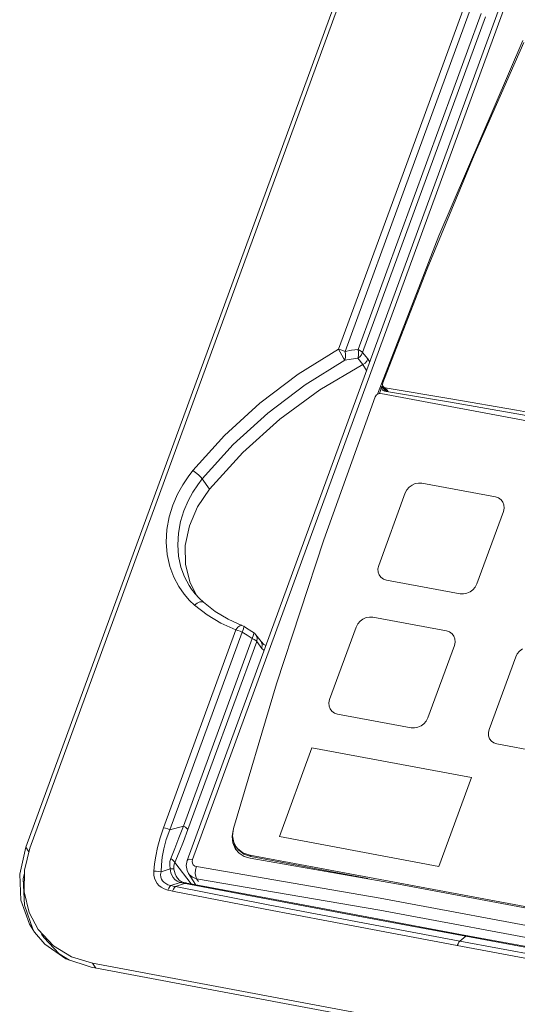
# Model space of a CAD drawing. Header units: millimetres. Extents: x -473 to 23648, y -382 to 1866.
# Tile 543 of 607: x 17436 to 17491, y 1364 to 1471. Entities that reach past the tile are written whole.
import ezdxf

# ---------------------------------------------------------------- set-up
doc = ezdxf.new("R2010")
doc.units = ezdxf.units.MM
doc.header["$LTSCALE"] = 80
doc.layers.get('0').update_dxf_attribs({"linetype": 'CONTINUOUS'})

msp = doc.modelspace()

# ---------------------------------------------------------------- linework, layer by layer
at = {"color": 0, "linetype": 'Continuous', "lineweight": 0}
for p, q in [((17436.757, 1380.935), (17472.804, 1479.321)), ((17473.251, 1479.237), (17437.204, 1380.852)), ((17488.686, 1473.027), (17454.417, 1379.496)), ((17489.272, 1473.131), (17455.004, 1379.599)), ((17473.102, 1435.365), (17486.553, 1472.076)), ((17473.598, 1435.008), (17487.048, 1471.719)), ((17481.946, 1447.777), (17491.129, 1469.127)), ((17475.229, 1430.456), (17481.946, 1447.777)), ((17473.598, 1435.008), (17474.169, 1434.326)), ((17473.069, 1434.389), (17473.638, 1433.706)), ((17473.638, 1433.706), (17474.033, 1433.036)), ((17474.169, 1434.326), (17474.378, 1433.975)), ((17475.433, 1430.525), (17475.723, 1431.326)), ((17497.381, 1426.464), (17475.579, 1430.535)), ((17475.723, 1431.326), (17476.058, 1430.848)), ((17475.756, 1430.954), (17475.735, 1430.989)), ((17475.843, 1430.869), (17475.756, 1430.954)), ((17475.999, 1430.807), (17475.843, 1430.869)), ((17475.844, 1431.322), (17475.931, 1431.236)), ((17476.233, 1430.767), (17475.844, 1431.321)), ((17475.931, 1431.236), (17476.087, 1431.174)), ((17483.216, 1429.586), (17475.999, 1430.807)), ((17476.392, 1430.741), (17476.087, 1431.174)), ((17483.246, 1429.962), (17476.087, 1431.174)), ((17456.849, 1420.087), (17456.067, 1421.201)), ((17488.147, 1419.232), (17480.096, 1420.736)), ((17478.27, 1419.663), (17475.36, 1411.721)), ((17486.094, 1409.717), (17489.004, 1417.658)), ((17476.217, 1410.147), (17484.267, 1408.644)), ((17455.717, 1408.156), (17456.182, 1407.716)), ((17482.78, 1404.585), (17474.73, 1406.088)), ((17459.738, 1404.694), (17451.814, 1383.077)), ((17460.406, 1405.188), (17460.586, 1405.097)), ((17460.589, 1404.819), (17460.433, 1404.461)), ((17460.79, 1404.964), (17460.593, 1405.092)), ((17461.496, 1404.522), (17460.79, 1404.964)), ((17472.903, 1405.015), (17469.993, 1397.074)), ((17460.433, 1404.461), (17452.509, 1382.844)), ((17454.004, 1383.238), (17461.528, 1403.774)), ((17460.976, 1404.113), (17460.433, 1404.461)), ((17461.528, 1403.774), (17460.976, 1404.113)), ((17461.658, 1404.423), (17461.496, 1404.522)), ((17461.737, 1403.658), (17461.528, 1403.774)), ((17461.664, 1404.419), (17461.664, 1404.42)), ((17461.688, 1404.383), (17461.664, 1404.419)), ((17462.492, 1403.435), (17461.94, 1404.169)), ((17454.501, 1382.88), (17462.024, 1403.416)), ((17462.575, 1402.683), (17462.024, 1403.416)), ((17462.789, 1403.115), (17462.493, 1403.435)), ((17462.824, 1402.441), (17462.575, 1402.683)), ((17463.021, 1402.978), (17462.789, 1403.115)), ((17480.727, 1395.069), (17483.637, 1403.011)), ((17490.346, 1401.758), (17487.436, 1393.817)), ((17490.346, 1401.758), (17487.436, 1393.817)), ((17470.85, 1395.5), (17478.901, 1393.996)), ((17487.486, 1392.807), (17487.687, 1392.545)), ((17468.063, 1391.805), (17464.507, 1382.099)), ((17485.506, 1388.548), (17468.063, 1391.805)), ((17496.343, 1390.739), (17488.293, 1392.243)), ((17485.506, 1388.548), (17481.95, 1378.842)), ((17454.004, 1383.238), (17452.509, 1382.844)), ((17481.95, 1378.842), (17464.507, 1382.099)), ((17437.103, 1380.442), (17436.757, 1380.935)), ((17459.571, 1381.196), (17459.546, 1381.426)), ((17459.782, 1380.69), (17459.571, 1381.196)), ((17459.781, 1380.988), (17459.925, 1380.805)), ((17436.61, 1378.446), (17437.204, 1380.852)), ((17459.753, 1380.679), (17459.671, 1380.804)), ((17460.09, 1380.3), (17459.753, 1380.679)), ((17460.612, 1380.197), (17461.358, 1379.933)), ((17461.266, 1380.065), (17511.557, 1370.673)), ((17461.266, 1380.065), (17461.358, 1379.933)), ((17461.358, 1379.933), (17474.184, 1377.538)), ((17453.061, 1379.286), (17454.845, 1376.948)), ((17477.92, 1376.819), (17461.312, 1379.73)), ((17436.584, 1376.059), (17436.61, 1378.446)), ((17452.557, 1378.593), (17451.552, 1378.24)), ((17455.323, 1376.858), (17454.55, 1378.082)), ((17453.649, 1377.104), (17452.626, 1376.747)), ((17453.321, 1377.239), (17453.06, 1377.428)), ((17454.113, 1376.995), (17453.129, 1376.642)), ((17453.129, 1376.642), (17463.262, 1374.658)), ((17453.649, 1377.104), (17453.321, 1377.239)), ((17453.391, 1377.506), (17453.387, 1377.512)), ((17453.541, 1377.352), (17453.39, 1377.507)), ((17453.746, 1377.211), (17453.541, 1377.352)), ((17453.649, 1377.104), (17453.806, 1377.149)), ((17453.833, 1377.053), (17453.649, 1377.104)), ((17453.929, 1377.136), (17453.746, 1377.211)), ((17453.806, 1377.149), (17453.929, 1377.136)), ((17454.029, 1377.011), (17453.833, 1377.053)), ((17454.211, 1377.067), (17453.929, 1377.135)), ((17454.029, 1377.011), (17454.142, 1377.066)), ((17464.028, 1375.12), (17454.029, 1377.011)), ((17454.113, 1376.995), (17454.226, 1377.05)), ((17454.142, 1377.066), (17454.211, 1377.067)), ((17463.404, 1375.337), (17454.211, 1377.067)), ((17454.226, 1377.05), (17454.296, 1377.051)), ((17455.649, 1377.19), (17455.448, 1377.501)), ((17494.688, 1373.688), (17477.92, 1376.819)), ((17452.815, 1376.156), (17462.961, 1374.179)), ((17474.053, 1373.34), (17463.404, 1375.337)), ((17474.293, 1373.19), (17464.028, 1375.12)), ((17484.909, 1371.31), (17474.053, 1373.34)), ((17437.174, 1372.525), (17437.707, 1371.668)), ((17484.89, 1371.206), (17474.293, 1373.19)), ((17439.786, 1370.177), (17438.117, 1371.952)), ((17438.486, 1371.427), (17438.734, 1371.073)), ((17484.243, 1370.67), (17484.89, 1371.206)), ((17495.487, 1369.232), (17484.89, 1371.206)), ((17496.174, 1369.209), (17484.909, 1371.31)), ((17483.952, 1370.196), (17494.579, 1368.227)), ((17484.243, 1370.67), (17494.871, 1368.703)), ((17444.059, 1368.259), (17517.408, 1354.562)), ((17444.059, 1368.259), (17444.44, 1367.717)), ((17517.246, 1354.12), (17443.897, 1367.818))]:
    msp.add_line(p, q, dxfattribs=at)
for points in [[(17484.952, 1473.501), (17478.023, 1454.593), (17470.983, 1435.381)], [(17485.648, 1473.267), (17478.72, 1454.359), (17471.679, 1435.146)], [(17491.227, 1468.922), (17485.809, 1456.574), (17480.669, 1444.161), (17475.811, 1431.693)], [(17470.983, 1435.381), (17466.541, 1432.639), (17462.358, 1429.479), (17458.505, 1425.952), (17455.041, 1422.116)], [(17471.67, 1434.183), (17471.523, 1434.41), (17471.34, 1434.717), (17471.15, 1435.059), (17470.983, 1435.38)], [(17470.983, 1435.38), (17471.215, 1435.324), (17471.452, 1435.245), (17471.679, 1435.146)], [(17471.679, 1435.146), (17471.733, 1434.792), (17471.729, 1434.456), (17471.67, 1434.183)], [(17471.679, 1435.146), (17472.386, 1435.26), (17473.102, 1435.365)], [(17473.069, 1434.389), (17473.136, 1434.664), (17473.148, 1435.005), (17473.102, 1435.365)], [(17473.598, 1435.008), (17473.477, 1434.765), (17473.295, 1434.553), (17473.069, 1434.389)], [(17473.102, 1435.365), (17473.312, 1435.249), (17473.481, 1435.127), (17473.598, 1435.008)], [(17471.67, 1434.183), (17467.319, 1431.498), (17463.227, 1428.407), (17459.458, 1424.956), (17456.067, 1421.201)], [(17456.849, 1420.087), (17460.485, 1424.087), (17464.534, 1427.723), (17468.939, 1430.945), (17473.638, 1433.706)], [(17471.67, 1434.183), (17472.365, 1434.291), (17473.069, 1434.389)], [(17474.169, 1434.326), (17474.047, 1434.083), (17473.865, 1433.871), (17473.638, 1433.707)], [(17475.811, 1431.693), (17475.78, 1431.518), (17475.822, 1431.357), (17475.844, 1431.322)], [(17475.579, 1430.535), (17475.335, 1430.518), (17475.113, 1430.389), (17474.971, 1430.181)], [(17475.735, 1430.989), (17475.692, 1431.151), (17475.723, 1431.326)], [(17474.971, 1430.181), (17469.353, 1414.526), (17464.19, 1398.797), (17459.484, 1383.005)], [(17497.746, 1427.017), (17490.466, 1428.323), (17483.216, 1429.586)], [(17497.657, 1427.414), (17490.436, 1428.709), (17483.246, 1429.962)], [(17455.041, 1422.116), (17454.513, 1421.429), (17453.935, 1420.561), (17453.363, 1419.524), (17452.852, 1418.342), (17452.449, 1417.047), (17452.196, 1415.681), (17452.118, 1414.291), (17452.225, 1412.928)], [(17456.067, 1421.201), (17455.894, 1421.406), (17455.639, 1421.651), (17455.339, 1421.9), (17455.041, 1422.116)], [(17456.067, 1421.201), (17455.581, 1420.569), (17455.05, 1419.77), (17454.524, 1418.817), (17454.053, 1417.729), (17453.683, 1416.538), (17453.45, 1415.281), (17453.378, 1414.003), (17453.477, 1412.748), (17453.737, 1411.563), (17454.136, 1410.485), (17454.635, 1409.544), (17454.903, 1409.136)], [(17480.096, 1420.736), (17479.733, 1420.755), (17479.361, 1420.684), (17479.006, 1420.525)], [(17455.468, 1408.432), (17454.725, 1409.838), (17454.232, 1411.829), (17454.207, 1413.94), (17454.651, 1416.081), (17455.545, 1418.16), (17456.849, 1420.087)], [(17479.006, 1420.525), (17478.692, 1420.291), (17478.441, 1419.997), (17478.27, 1419.663)], [(17489.004, 1417.658), (17489.083, 1418.009), (17489.066, 1418.353), (17488.954, 1418.667), (17488.753, 1418.93), (17488.478, 1419.122), (17488.147, 1419.232)], [(17452.225, 1412.928), (17452.509, 1411.639), (17452.942, 1410.467), (17453.484, 1409.445), (17454.083, 1408.591)], [(17475.36, 1411.721), (17475.28, 1411.37), (17475.297, 1411.026), (17475.41, 1410.712), (17475.611, 1410.45), (17475.886, 1410.257), (17476.217, 1410.147)], [(17454.903, 1409.136), (17455.29, 1408.63), (17455.717, 1408.156)], [(17484.267, 1408.644), (17484.631, 1408.624), (17485.003, 1408.696), (17485.358, 1408.854), (17485.672, 1409.089), (17485.923, 1409.383), (17486.094, 1409.717)], [(17454.083, 1408.591), (17454.679, 1407.911), (17455.215, 1407.403)], [(17456.182, 1407.716), (17456.055, 1407.78), (17455.803, 1407.771), (17455.508, 1407.638), (17455.215, 1407.403)], [(17455.215, 1407.403), (17456.593, 1406.337), (17458.105, 1405.432), (17459.738, 1404.694)], [(17456.182, 1407.716), (17457.471, 1406.72), (17458.884, 1405.875), (17460.406, 1405.188)], [(17473.639, 1405.878), (17473.325, 1405.643), (17473.074, 1405.349), (17472.903, 1405.015)], [(17474.73, 1406.088), (17474.366, 1406.108), (17473.994, 1406.036), (17473.639, 1405.878)], [(17459.738, 1404.694), (17459.942, 1404.982), (17460.163, 1405.16), (17460.366, 1405.199), (17460.406, 1405.188)], [(17460.433, 1404.461), (17460.206, 1404.56), (17459.97, 1404.639), (17459.738, 1404.694)], [(17460.586, 1405.097), (17460.621, 1405.048), (17460.589, 1404.819)], [(17483.637, 1403.011), (17483.717, 1403.362), (17483.7, 1403.706), (17483.587, 1404.02), (17483.386, 1404.282), (17483.111, 1404.475), (17482.78, 1404.585)], [(17461.528, 1403.774), (17461.672, 1404.148), (17461.688, 1404.383)], [(17461.94, 1404.169), (17461.782, 1404.335), (17461.664, 1404.419)], [(17462.024, 1403.416), (17461.906, 1403.536), (17461.737, 1403.658)], [(17461.94, 1404.169), (17462.074, 1403.841), (17462.024, 1403.416)], [(17462.575, 1402.683), (17462.625, 1403.11), (17462.492, 1403.435)], [(17491.082, 1402.62), (17490.768, 1402.386), (17490.517, 1402.092), (17490.346, 1401.758)], [(17469.993, 1397.074), (17469.914, 1396.723), (17469.931, 1396.379), (17470.044, 1396.065), (17470.244, 1395.802), (17470.52, 1395.61), (17470.85, 1395.5)], [(17478.901, 1393.996), (17479.265, 1393.977), (17479.637, 1394.048), (17479.992, 1394.207), (17480.305, 1394.441), (17480.556, 1394.735), (17480.727, 1395.069)], [(17487.436, 1393.817), (17487.356, 1393.466), (17487.373, 1393.121), (17487.486, 1392.807)], [(17487.687, 1392.545), (17487.962, 1392.352), (17488.293, 1392.243)], [(17451.814, 1383.077), (17451.443, 1381.955), (17451.171, 1380.927), (17450.979, 1379.983), (17450.848, 1379.12), (17450.762, 1378.33)], [(17452.509, 1382.844), (17452.283, 1382.942), (17452.046, 1383.022), (17451.814, 1383.077)], [(17452.624, 1379.705), (17453.059, 1380.788), (17453.517, 1381.969), (17454.004, 1383.238)], [(17454.004, 1383.238), (17454.214, 1383.122), (17454.383, 1383), (17454.501, 1382.88)], [(17452.509, 1382.844), (17452.129, 1381.771), (17451.863, 1380.78), (17451.69, 1379.864), (17451.591, 1379.02), (17451.552, 1378.24)], [(17453.061, 1379.286), (17453.532, 1380.385), (17454.012, 1381.584), (17454.501, 1382.88)], [(17459.671, 1380.804), (17459.417, 1381.416), (17459.343, 1382.098), (17459.454, 1382.807)], [(17459.484, 1383.005), (17459.383, 1382.204), (17459.534, 1381.449), (17459.781, 1380.988)], [(17436.757, 1380.935), (17436.092, 1378.01), (17436.234, 1375.141), (17437.174, 1372.525)], [(17459.873, 1380.856), (17460.017, 1380.673), (17460.612, 1380.197)], [(17459.925, 1380.805), (17460.519, 1380.329), (17461.266, 1380.065)], [(17461.312, 1379.73), (17460.649, 1379.935), (17460.09, 1380.3)], [(17452.557, 1378.593), (17452.5, 1379.019), (17452.531, 1379.395), (17452.624, 1379.705)], [(17452.624, 1379.705), (17452.812, 1379.57), (17452.961, 1379.428), (17453.061, 1379.286)], [(17452.969, 1378.538), (17452.949, 1378.823), (17452.984, 1379.077), (17453.061, 1379.286)], [(17454.418, 1379.497), (17454.313, 1378.945), (17454.398, 1378.4), (17454.55, 1378.082)], [(17455.004, 1379.599), (17454.707, 1379.622), (17454.501, 1379.579), (17454.417, 1379.496)], [(17455.004, 1379.599), (17454.961, 1379.387), (17454.987, 1379.184), (17455.081, 1379.012), (17455.233, 1378.886), (17455.428, 1378.819)], [(17455.428, 1378.819), (17455.332, 1378.453), (17455.303, 1378.076), (17455.343, 1377.742), (17455.448, 1377.501)], [(17455.428, 1378.819), (17475.509, 1375.366), (17495.82, 1371.573)], [(17436.606, 1378.115), (17436.463, 1377.482), (17436.605, 1374.613), (17437.545, 1371.997)], [(17451.552, 1378.24), (17451.299, 1378.301), (17451.029, 1378.332), (17450.762, 1378.33)], [(17450.762, 1378.33), (17450.767, 1377.905), (17450.844, 1377.544), (17450.968, 1377.245), (17451.128, 1376.993), (17451.327, 1376.772), (17451.579, 1376.572), (17451.898, 1376.397), (17452.297, 1376.266)], [(17451.552, 1378.24), (17451.506, 1377.947), (17451.534, 1377.684), (17451.61, 1377.462), (17451.721, 1377.275), (17451.869, 1377.11), (17452.063, 1376.961), (17452.314, 1376.835), (17452.626, 1376.747)], [(17453.06, 1377.428), (17452.863, 1377.649), (17452.721, 1377.889), (17452.626, 1378.141), (17452.576, 1378.38), (17452.557, 1378.593)], [(17452.557, 1378.593), (17452.733, 1378.587), (17452.873, 1378.568), (17452.969, 1378.538)], [(17453.387, 1377.512), (17453.353, 1377.555), (17453.206, 1377.789), (17453.096, 1378.041), (17453.02, 1378.292), (17452.969, 1378.538)], [(17454.55, 1378.082), (17454.638, 1377.96), (17454.993, 1377.662), (17455.448, 1377.501)], [(17452.626, 1376.747), (17452.508, 1376.635), (17452.396, 1376.471), (17452.297, 1376.266)], [(17452.626, 1376.747), (17452.876, 1376.693), (17453.129, 1376.642)], [(17453.129, 1376.642), (17453.015, 1376.529), (17452.908, 1376.363), (17452.815, 1376.156)], [(17455.448, 1377.501), (17475.501, 1374.053), (17495.783, 1370.265)], [(17438.117, 1371.952), (17437.127, 1373.813), (17436.584, 1376.059)], [(17452.297, 1376.266), (17452.555, 1376.21), (17452.815, 1376.156)], [(17463.262, 1374.658), (17473.63, 1372.669), (17484.243, 1370.67)], [(17462.961, 1374.179), (17473.336, 1372.194), (17483.952, 1370.196)], [(17437.707, 1371.668), (17438.848, 1370.339), (17441.141, 1368.734), (17443.897, 1367.818)], [(17484.89, 1371.206), (17485.01, 1371.272), (17485.091, 1371.276)], [(17441.554, 1368.597), (17440.403, 1369.297), (17438.735, 1371.072)], [(17444.059, 1368.259), (17441.767, 1368.971), (17439.786, 1370.177)], [(17484.243, 1370.67), (17484.137, 1370.555), (17484.038, 1370.394), (17483.952, 1370.196)]]:
    msp.add_lwpolyline(points, dxfattribs=at)

doc.saveas('drawing.dxf')
